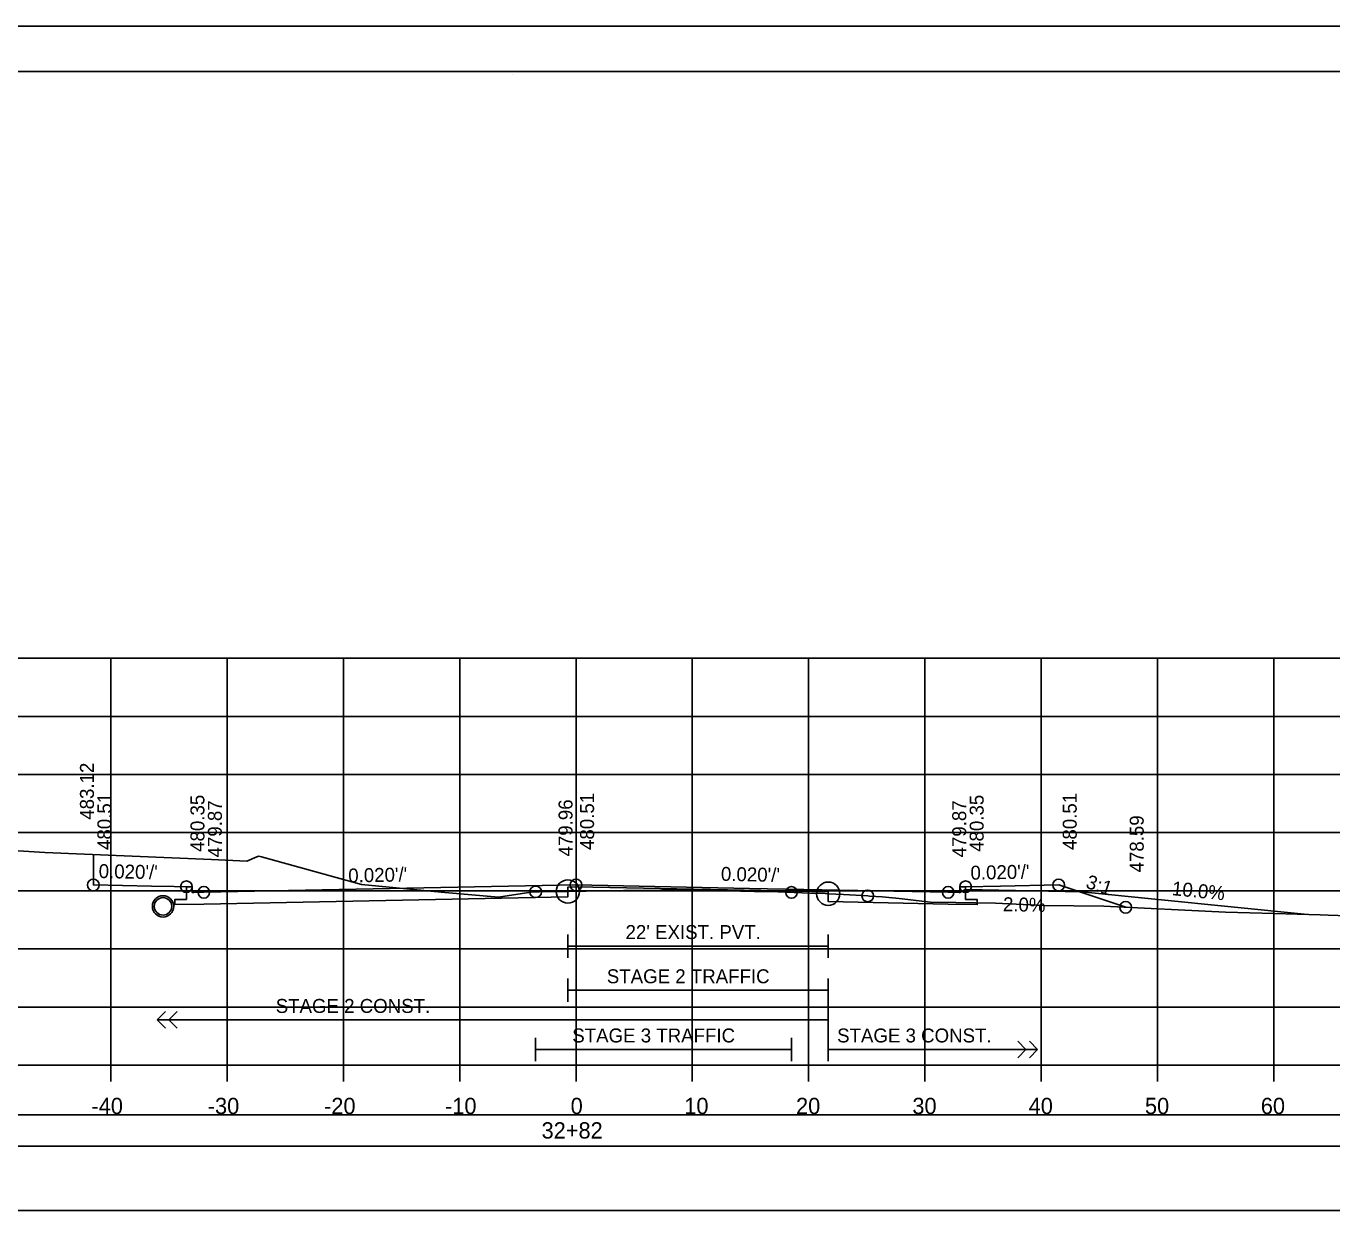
# Model space of a CAD drawing. Extents: x 1371057 to 1372761, y 380005 to 390517.
# Drawn here: x 1371513.6 to 1371625.9, y 380542.4 to 380645.1 of the extents above; entities that cross this region are included whole.
import ezdxf

# ---------------------------------------------------------------- set-up
doc = ezdxf.new("R2010")
doc.units = 0
for name, color, linetype in [('R_Alt Surface', 7, 'Continuous'), ('R_Axis', 7, 'Continuous'), ('R_Axis Annot', 7, 'Continuous'), ('R_Border', 7, 'Continuous'), ('R_Detour', 7, 'Continuous'), ('R_Dimension', 7, 'Continuous'), ('R_Drive', 7, 'Continuous'), ('R_Exist Surface', 7, 'Continuous'), ('R_Fin Surface', 7, 'Continuous'), ('R_Grid', 7, 'Continuous'), ('R_No Plot', 7, 'Continuous'), ('R_Striping', 7, 'Continuous'), ('R_Water', 7, 'Continuous'), ('R_Xsect Elev', 7, 'Continuous'), ('R_Xsect Slope', 7, 'Continuous')]:
    doc.layers.add(name, color=color, linetype=linetype)

msp = doc.modelspace()

# ---------------------------------------------------------------- linework, layer by layer
at = {"layer": 'R_Alt Surface'}
for points in [[(1371594.37, 380571.09), (1371594.37, 380570), (1371595.37, 380569.98), (1371595.37, 380569.55), (1371592.87, 380569.6), (1371582.56, 380569.81), (1371582.56, 380570.64), (1371560.87, 380571.08), (1371560.17, 380571.06), (1371560.17, 380570.23), (1371528.87, 380569.6), (1371526.37, 380569.55), (1371526.37, 380569.98), (1371527.37, 380570), (1371527.37, 380571.09)], [(1371594.37, 380571.09), (1371594.37, 380570), (1371595.37, 380569.98), (1371595.37, 380569.55), (1371592.87, 380569.6), (1371582.56, 380569.81), (1371582.56, 380570.64), (1371560.87, 380571.08), (1371560.17, 380571.06), (1371560.17, 380570.23), (1371528.87, 380569.6), (1371526.37, 380569.55), (1371526.37, 380569.98), (1371527.37, 380570), (1371527.37, 380571.09)], [(1371560.17, 380566.99), (1371560.17, 380564.99)], [(1371582.56, 380566.99), (1371582.56, 380564.99)], [(1371560.17, 380565.99), (1371582.56, 380565.99)]]:
    msp.add_lwpolyline(points, dxfattribs=at)
at = {"layer": 'R_Axis'}
for p, q in [((1371410.87, 380555.74), (1371710.87, 380555.74)), ((1371520.87, 380554.34), (1371520.87, 380555.74)), ((1371530.87, 380554.34), (1371530.87, 380555.74)), ((1371540.87, 380554.34), (1371540.87, 380555.74)), ((1371550.87, 380554.34), (1371550.87, 380555.74)), ((1371560.87, 380554.34), (1371560.87, 380555.74)), ((1371570.87, 380554.34), (1371570.87, 380555.74)), ((1371580.87, 380554.34), (1371580.87, 380555.74)), ((1371590.87, 380554.34), (1371590.87, 380555.74)), ((1371600.87, 380554.34), (1371600.87, 380555.74)), ((1371610.87, 380554.34), (1371610.87, 380555.74)), ((1371620.87, 380554.34), (1371620.87, 380555.74))]:
    msp.add_line(p, q, dxfattribs=at)
at = {"layer": 'R_Border'}
for p, q in [((1371402.87, 380641.2), (1371719.05, 380641.2)), ((1371555.39, 380640.94), (1371555.39, 380640.94)), ((1371555.39, 380640.94), (1371555.39, 380640.94))]:
    msp.add_line(p, q, dxfattribs=at)
at = {"layer": 'R_Detour'}
msp.add_lwpolyline([(1371407.72, 380548.78), (1371714.03, 380548.78), (1371714.03, 380551.49), (1371407.72, 380551.49)], close=True, dxfattribs=at)
at = {"layer": 'R_Dimension'}
msp.add_lwpolyline([(1371407.72, 380543.26), (1371714.03, 380543.26), (1371714.03, 380548.78), (1371407.72, 380548.78)], close=True, dxfattribs=at)
at = {"layer": 'R_Drive'}
for p, q in [((1371593.87, 380570.59), (1371594.37, 380570.84)), ((1371594.37, 380570.84), (1371604.37, 380570.64)), ((1371604.37, 380570.64), (1371623.76, 380568.7))]:
    msp.add_line(p, q, dxfattribs=at)
at = {"layer": 'R_Exist Surface'}
msp.add_lwpolyline([(1371489.48, 380575.65), (1371515.19, 380574.03), (1371529.54, 380573.43), (1371532.57, 380573.3), (1371533.42, 380573.66), (1371533.59, 380573.73), (1371533.83, 380573.66), (1371542.42, 380571.29), (1371549.29, 380570.62), (1371554.21, 380570.18), (1371556.99, 380570.61), (1371557.23, 380570.64), (1371557.4, 380570.65), (1371557.71, 380570.66), (1371557.71, 380570.66), (1371560.17, 380570.68), (1371563.36, 380570.73), (1371564.95, 380570.77), (1371566.31, 380570.78), (1371570.18, 380570.81), (1371570.67, 380570.81), (1371571.23, 380570.8), (1371571.35, 380570.8), (1371576.21, 380570.69), (1371578.23, 380570.64), (1371581.01, 380570.55), (1371582.29, 380570.5), (1371582.51, 380570.49), (1371582.56, 380570.49), (1371582.56, 380570.49), (1371583.86, 380570.43), (1371585.95, 380570.3), (1371586.11, 380570.28), (1371587.18, 380570.23), (1371588.67, 380570.08), (1371591.35, 380569.77), (1371593.52, 380569.74), (1371596.95, 380569.69), (1371601.1, 380569.48), (1371606.25, 380569.41), (1371616.72, 380568.91), (1371620.91, 380568.78), (1371624.86, 380568.67), (1371625.53, 380568.64), (1371627.24, 380568.59)], dxfattribs=at)
at = {"layer": 'R_Fin Surface'}
msp.add_lwpolyline([(1371519.37, 380573.85), (1371519.37, 380571.24), (1371524.37, 380571.15), (1371526.31, 380571.11), (1371527.37, 380571.09), (1371527.52, 380571.09), (1371527.87, 380571.09), (1371527.88, 380570.59), (1371528, 380570.59), (1371528.87, 380570.61), (1371528.88, 380570.61), (1371560.87, 380571.24), (1371560.88, 380571.24), (1371575.79, 380570.95), (1371592.87, 380570.61), (1371592.87, 380570.61), (1371593.81, 380570.59), (1371593.87, 380570.59), (1371593.87, 380571.09), (1371594.37, 380571.09), (1371597.37, 380571.15), (1371602.37, 380571.24), (1371602.37, 380571.24), (1371602.37, 380571.24), (1371608.14, 380569.32)], dxfattribs=at)
at = {"layer": 'R_Grid'}
for p, q in [((1371410.87, 380590.74), (1371710.87, 380590.74)), ((1371520.87, 380555.74), (1371520.87, 380590.74)), ((1371530.87, 380555.74), (1371530.87, 380590.74)), ((1371540.87, 380555.74), (1371540.87, 380590.74)), ((1371550.87, 380555.74), (1371550.87, 380590.74)), ((1371560.87, 380555.74), (1371560.87, 380590.74)), ((1371570.87, 380555.74), (1371570.87, 380590.74)), ((1371580.87, 380555.74), (1371580.87, 380590.74)), ((1371590.87, 380555.74), (1371590.87, 380590.74)), ((1371600.87, 380555.74), (1371600.87, 380590.74)), ((1371610.87, 380555.74), (1371610.87, 380590.74)), ((1371620.87, 380555.74), (1371620.87, 380590.74)), ((1371410.87, 380585.74), (1371710.87, 380585.74)), ((1371410.87, 380580.74), (1371710.87, 380580.74)), ((1371410.87, 380575.74), (1371710.87, 380575.74)), ((1371410.87, 380570.74), (1371710.87, 380570.74)), ((1371410.87, 380565.74), (1371710.87, 380565.74)), ((1371410.87, 380560.74), (1371710.87, 380560.74)), ((1371410.87, 380555.74), (1371710.87, 380555.74))]:
    msp.add_line(p, q, dxfattribs=at)
at = {"layer": 'R_No Plot'}
msp.add_line((1371390.47, 380645.09), (1371723.8, 380645.09), dxfattribs=at)
for points in [[(1371390.46, 380645.09), (1371723.8, 380645.09), (1371723.8, 380431.75), (1371390.46, 380431.75)], [(1371636.79, 380641.2), (1371656.41, 380641.2), (1371656.41, 380631.32), (1371672.52, 380631.32), (1371695.72, 380631.32), (1371695.84, 380603.16), (1371719.05, 380603.16), (1371719.05, 380435.74), (1371402.87, 380435.74), (1371402.87, 380641.2)]]:
    msp.add_lwpolyline(points, close=True, dxfattribs=at)
for centre, radius in [((1371519.37, 380571.24), 0.5), ((1371560.17, 380570.68), 1), ((1371560.87, 380571.24), 0.5), ((1371602.37, 380571.24), 0.5), ((1371527.37, 380571.09), 0.5), ((1371528.87, 380570.61), 0.5), ((1371557.4, 380570.65), 0.5), ((1371579.4, 380570.6), 0.5), ((1371582.56, 380570.49), 1), ((1371585.95, 380570.3), 0.5), ((1371592.87, 380570.61), 0.5), ((1371594.37, 380571.09), 0.5), ((1371525.36, 380569.4), 0.917), ((1371608.13, 380569.32), 0.5)]:
    msp.add_circle(centre, radius, dxfattribs=at)
at = {"layer": 'R_Striping'}
for p, q in [((1371560.17, 380563.19), (1371560.17, 380561.19)), ((1371582.56, 380563.19), (1371582.56, 380556.1)), ((1371560.17, 380562.19), (1371582.56, 380562.19)), ((1371524.87, 380559.64), (1371525.57, 380560.35)), ((1371524.87, 380559.64), (1371582.56, 380559.64)), ((1371525.57, 380558.93), (1371524.87, 380559.64)), ((1371525.87, 380559.64), (1371526.57, 380560.35)), ((1371526.57, 380558.93), (1371525.87, 380559.64)), ((1371557.39, 380558.1), (1371557.39, 380556.1)), ((1371579.39, 380557.1), (1371557.39, 380557.1)), ((1371579.39, 380558.1), (1371579.39, 380556.1)), ((1371582.56, 380557.1), (1371600.56, 380557.1)), ((1371582.59, 380557.1), (1371592.59, 380557.1)), ((1371599.56, 380557.1), (1371598.85, 380557.81)), ((1371598.85, 380556.39), (1371599.56, 380557.1)), ((1371600.56, 380557.1), (1371599.85, 380557.81)), ((1371599.85, 380556.39), (1371600.56, 380557.1))]:
    msp.add_line(p, q, dxfattribs=at)
at = {"layer": 'R_Water'}
msp.add_circle((1371525.36, 380569.4), 0.75, dxfattribs=at)
at = {"layer": 'R_Xsect Elev'}
msp.add_line((1371560.87, 380570.69), (1371560.87, 380580.69), dxfattribs=at)

# ---------------------------------------------------------------- texts
at = {"layer": 'R_Axis Annot'}
for s, p in [('-40', (1371519.21, 380551.54)), ('-30', (1371529.21, 380551.54)), ('-20', (1371539.21, 380551.54)), ('-10', (1371549.61, 380551.54)), ('0', (1371560.41, 380551.54)), ('10', (1371570.18, 380551.54)), ('20', (1371579.79, 380551.54)), ('30', (1371589.79, 380551.54)), ('40', (1371599.79, 380551.54)), ('50', (1371609.79, 380551.54)), ('60', (1371619.75, 380551.54)), ('32+82', (1371557.91, 380549.44))]:
    msp.add_text(s, height=1.4, dxfattribs=at).set_placement(p)
at = {"layer": 'R_Striping'}
for s, p in [('STAGE 2 TRAFFIC', (1371563.52, 380562.79)), ('STAGE 2 CONST.', (1371535.05, 380560.24)), ('STAGE 3 TRAFFIC', (1371560.55, 380557.7)), ('STAGE 3 CONST.', (1371583.32, 380557.7))]:
    msp.add_text(s, height=1.2, dxfattribs=at).set_placement(p)
at = {"layer": 'R_Water'}
msp.add_text("22' EXIST. PVT.", height=1.2, dxfattribs=at).set_placement((1371565.13, 380566.59))
at = {"layer": 'R_Xsect Elev'}
for s, rotation, p in [('483.12', 90, (1371519.42, 380576.85)), ('480.51', 90, (1371520.92, 380574.25)), ('480.35', 90, (1371528.92, 380574.09)), ('479.87', 90, (1371530.42, 380573.61)), ('479.96', 90, (1371560.57, 380573.69)), ('480.51', 90, (1371562.42, 380574.25)), ('479.87', 90, (1371594.42, 380573.61)), ('480.35', 90, (1371595.92, 380574.09)), ('480.51', 90, (1371603.92, 380574.25)), ('478.59', 90, (1371609.68, 380572.32)), ('10.0%', 354.2894, (1371612.07, 380570.37)), ('2.0%', 358.8542, (1371597.57, 380568.99))]:
    msp.add_text(s, height=1.2, rotation=rotation, dxfattribs=at).set_placement(p)
at = {"layer": 'R_Xsect Slope'}
for s, rotation, p in [("0.020'/'", 358.8542, (1371519.82, 380571.84)), ("0.020'/'", 1.1457, (1371541.3, 380571.45)), ("0.020'/'", 358.8542, (1371573.32, 380571.6)), ("0.020'/'", 1.1457, (1371594.8, 380571.69)), ('3:1', 341.5638, (1371604.62, 380571.02))]:
    msp.add_text(s, height=1.2, rotation=rotation, dxfattribs=at).set_placement(p)

doc.saveas('drawing.dxf')
